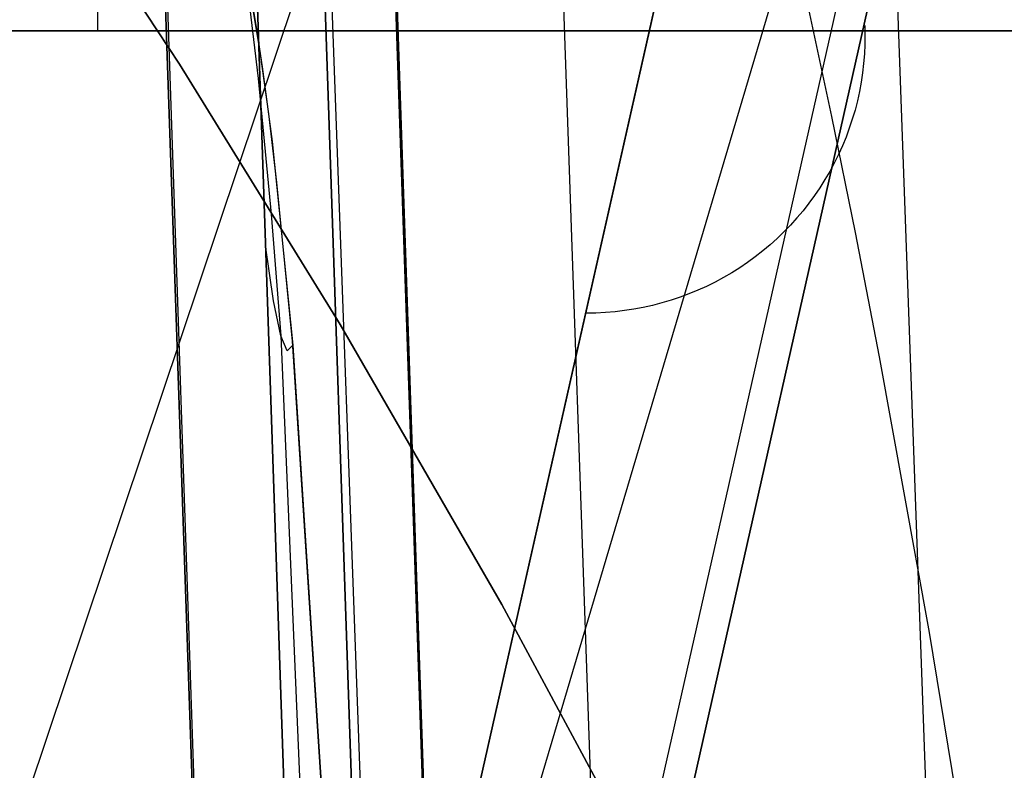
# Model space of a CAD drawing. Header units: millimetres. Extents: x -273 to 273, y -240 to 302.
# Tile 273 of 280: x 227.42 to 234.49, y 224.4 to 229.79. Entities that reach past the tile are written whole.
import ezdxf

# ---------------------------------------------------------------- set-up
doc = ezdxf.new("R2010")
doc.units = ezdxf.units.MM
doc.header["$MEASUREMENT"] = 0
doc.layers.add('IGES level 1', color=7, linetype='Continuous', true_color=0x3e413d)
doc.layers.add('IGES level 2', color=7, linetype='Continuous', true_color=0x008000)

msp = doc.modelspace()

# ---------------------------------------------------------------- linework, layer by layer
at = {"layer": 'IGES level 1'}
for p, q in [((224.5786, 215.5784, 421.7705), (234.6867, 245.7241, 6)), ((234.787, 200.3165, 280.5645), (233.3854, 239.2625, 280.0202)), ((224.9904, 203.5249, 422.0318), (235.0162, 237.3382, 6)), ((225.3307, 193.5619, 422.2475), (235.042, 236.6824, 6)), ((235.042, 236.6824, 6), (225.3307, 193.5619, 422.2475)), ((229.4264, 236.3375, 213.8137), (230.1957, 215.1254, 214.085)), ((227.9807, 229.709), (227.9807, 235.709)), ((224.7727, 192.0984, 422.2168), (234.4836, 235.2066, 5.9997)), ((223.3304, 191.4932, 422.0835), (233.0382, 234.5876, 6)), ((233.0382, 234.5876, 6), (223.3304, 191.4932, 422.0835)), ((247.446, -233.4056, 382.1929), (231.1615, 234.5939, 373.3607)), ((244.293, -232.7607, 431.7657), (228.3871, 232.2157, 421.8598)), ((228.3871, 232.2157, 421.8598), (244.293, -232.7607, 431.7657)), ((242.1131, -169.0587, 430.4285), (228.4027, 232.2163, 421.8613)), ((245.4206, -232.7297, 431.4044), (229.5311, 232.2468, 421.4943)), ((229.5311, 232.2468, 421.4943), (245.4206, -232.7298, 431.4044)), ((245.9353, -232.7345, 430.3349), (230.0401, 232.2411, 420.4221)), ((245.9359, -232.7348, 430.3192), (230.0406, 232.2408, 420.4063)), ((230.0406, 232.2408, 420.4063), (245.9359, -232.7348, 430.3192)), ((245.947, -232.7397, 429.9669), (230.0496, 232.2595, 420.031)), ((233.4856, 229.7482, 72.9321), (233.4873, 229.68, 72.925)), ((240.9848, 229.709), (216.4923, 229.709)), ((216.4923, 229.709), (240.9848, 229.709)), ((233.4873, 229.68, 72.925), (233.4865, 229.6118, 72.918)), ((233.4865, 229.6118, 72.918), (233.4835, 229.5437, 72.9108)), ((233.4835, 229.5437, 72.9108), (233.478, 229.4757, 72.9037)), ((233.478, 229.4757, 72.9037), (233.4703, 229.4079, 72.8965)), ((233.4703, 229.4079, 72.8965), (233.4602, 229.3405, 72.8892)), ((233.4602, 229.3405, 72.8892), (233.4478, 229.2734, 72.882)), ((233.4478, 229.2734, 72.882), (233.4331, 229.2068, 72.8748)), ((233.4331, 229.2068, 72.8748), (233.4161, 229.1408, 72.8675)), ((233.4161, 229.1408, 72.8675), (233.3968, 229.0754, 72.8603)), ((233.3753, 229.0106, 72.8531), (233.3516, 228.9467, 72.8459)), ((233.3968, 229.0754, 72.8603), (233.3753, 229.0106, 72.8531)), ((233.3516, 228.9467, 72.8459), (233.3256, 228.8836, 72.8388)), ((233.3256, 228.8836, 72.8388), (233.2976, 228.8215, 72.8317)), ((233.2976, 228.8215, 72.8317), (233.2673, 228.7603, 72.8247)), ((233.2673, 228.7603, 72.8247), (233.235, 228.7002, 72.8177)), ((233.235, 228.7002, 72.8177), (233.2007, 228.6413, 72.8108)), ((233.2007, 228.6413, 72.8108), (233.1643, 228.5835, 72.804)), ((233.126, 228.5271, 72.7972), (233.0857, 228.472, 72.7906)), ((233.1643, 228.5835, 72.804), (233.126, 228.5271, 72.7972)), ((233.0857, 228.472, 72.7906), (233.0435, 228.4182, 72.784)), ((233.0435, 228.4182, 72.784), (232.9996, 228.366, 72.7776)), ((232.9538, 228.3153, 72.7713), (232.9063, 228.2662, 72.7651)), ((232.9996, 228.366, 72.7776), (232.9538, 228.3153, 72.7713)), ((232.9063, 228.2662, 72.7651), (232.8572, 228.2188, 72.759)), ((232.8064, 228.1731, 72.7531), (232.7541, 228.1291, 72.7473)), ((232.8572, 228.2188, 72.759), (232.8064, 228.1731, 72.7531)), ((232.7541, 228.1291, 72.7473), (232.7003, 228.0869, 72.7417)), ((232.6451, 228.0466, 72.7363), (232.5885, 228.0082, 72.731)), ((232.7003, 228.0869, 72.7417), (232.6451, 228.0466, 72.7363)), ((232.5307, 227.9718, 72.7259), (232.4715, 227.9374, 72.7209)), ((232.5885, 228.0082, 72.731), (232.5307, 227.9718, 72.7259)), ((232.4113, 227.905, 72.7162), (232.3499, 227.8747, 72.7116)), ((232.4715, 227.9374, 72.7209), (232.4113, 227.905, 72.7162)), ((232.2243, 227.8204, 72.703), (232.1601, 227.7965, 72.6991)), ((232.2876, 227.8465, 72.7072), (232.2243, 227.8204, 72.703)), ((232.3499, 227.8747, 72.7116), (232.2876, 227.8465, 72.7072)), ((232.0295, 227.7554, 72.6918), (231.9632, 227.7382, 72.6885)), ((232.0952, 227.7748, 72.6953), (232.0295, 227.7554, 72.6918)), ((232.1601, 227.7965, 72.6991), (232.0952, 227.7748, 72.6953)), ((231.5564, 227.6833, 72.6733), (231.4878, 227.6823, 72.6716)), ((231.6249, 227.6866, 72.6752), (231.5564, 227.6833, 72.6733)), ((231.6932, 227.6923, 72.6774), (231.6249, 227.6866, 72.6752)), ((231.7612, 227.7003, 72.6798), (231.6932, 227.6923, 72.6774)), ((231.829, 227.7107, 72.6825), (231.7612, 227.7003, 72.6798)), ((231.8963, 227.7233, 72.6854), (231.829, 227.7107, 72.6825)), ((231.9632, 227.7382, 72.6885), (231.8963, 227.7233, 72.6854))]:
    msp.add_line(p, q, dxfattribs=at)
at = {"layer": 'IGES level 2', "color": 31, "true_color": 0xfabe47}
for p, q in [((228.5676, 229.47, 773.2566), (227.424, 231.2015, 775.9284)), ((227.424, 231.2015, 775.9284), (228.5676, 229.47, 773.2566)), ((244.9412, -232.7709, 431.8287), (229.0835, 231.1245, 421.9519)), ((229.0835, 231.1245, 421.9519), (244.9412, -232.7709, 431.8287)), ((229.0741, 229.9878, 441.9621), (229.1197, 229.7215, 441.9711)), ((229.1453, 229.5584, 441.9768), (229.0801, 229.9565, 441.9636)), ((229.0713, 229.8679, 431.9602), (229.132, 229.3667, 431.9739)), ((233.25, 229.0936, 578.1606), (233.0839, 229.8665, 578.6853)), ((229.1197, 229.7215, 441.9711), (229.1609, 229.452, 441.9799)), ((229.207, 229.1144, 441.9908), (229.1453, 229.5584, 441.9768)), ((229.7208, 227.6018, 770.3384), (228.5676, 229.47, 773.2566)), ((228.5676, 229.47, 773.2566), (229.7208, 227.6018, 770.3384)), ((229.1609, 229.452, 441.9799), (229.2319, 228.9146, 441.9965)), ((229.132, 229.3667, 431.9739), (229.2255, 228.3932, 431.9991)), ((229.2658, 228.6215, 442.0055), (229.207, 229.1144, 441.9908)), ((233.4195, 228.2623, 577.6171), (233.25, 229.0936, 578.1606)), ((229.2319, 228.9146, 441.9965), (229.3793, 227.4523, 442.0379)), ((229.3769, 227.4806, 442.0372), (229.2658, 228.6215, 442.0055)), ((229.2255, 228.3932, 431.9991), (229.2934, 227.5186, 432.0206)), ((233.5927, 227.3697, 577.0546), (233.4195, 228.2623, 577.6171)), ((229.2418, 227.7707, 427.0114), (229.1845, 228.1684, 422.0159)), ((229.2934, 227.5187, 432.0164), (229.2418, 227.7707, 427.0114)), ((230.8807, 225.5906, 767.1885), (229.7208, 227.6018, 770.3384)), ((229.7208, 227.6018, 770.3384), (230.8807, 225.5907, 767.1885)), ((229.3392, 227.4126, 437.0266), (229.2934, 227.5187, 432.0164)), ((229.2934, 227.5186, 432.0206), (230.5344, 198.1727, 432.6643)), ((229.6866, 222.7424, 442.1528), (229.3769, 227.4806, 442.0372)), ((229.3793, 227.4523, 442.0379), (229.3392, 227.4126, 437.0266)), ((229.3793, 227.4523, 442.0379), (229.6875, 222.7215, 442.1536)), ((233.9506, 225.3877, 575.8717), (233.5927, 227.3697, 577.0546)), ((230.8807, 225.5907, 767.1885), (232.0447, 223.4302, 763.8211)), ((232.0447, 223.4301, 763.8211), (230.8807, 225.5906, 767.1885)), ((234.3255, 223.1232, 574.6105), (233.9506, 225.3877, 575.8717))]:
    msp.add_line(p, q, dxfattribs=at)

doc.saveas('drawing.dxf')
